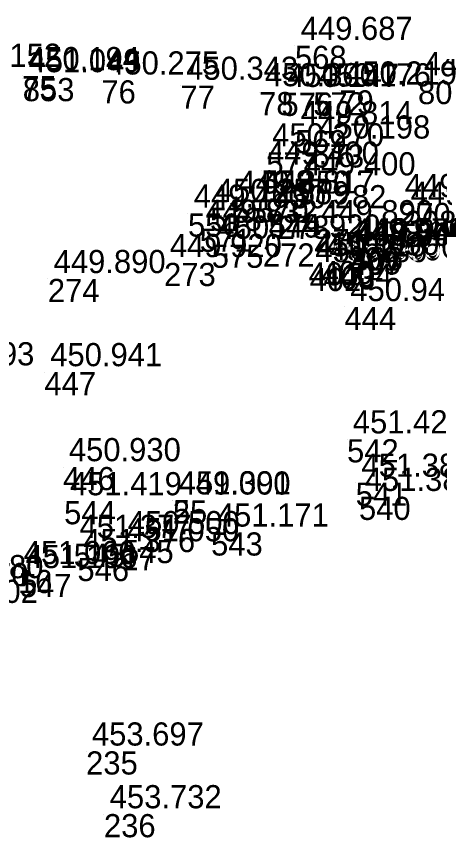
# Model space of a CAD drawing. Extents: x -874038 to -859694, y -1059487 to -1049069.
# Drawn here: x -863575.36 to -863553.44, y -1054954.47 to -1054911.95 of the extents above; entities that cross this region are included whole.
import ezdxf

# ---------------------------------------------------------------- set-up
doc = ezdxf.new("R2010")
doc.units = 0
doc.layers.add('Vrstva 60', color=7, linetype='Continuous')
doc.layers.add('Vrstva 61', color=7, linetype='Continuous')

msp = doc.modelspace()

# ---------------------------------------------------------------- linework, layer by layer
at = {"layer": 'Vrstva 60'}
for p, q in [((-863560.931, -1054913.464), (-863560.931, -1054913.464)), ((-863553.514, -1054914.69), (-863553.514, -1054914.69)), ((-863553.505, -1054914.739), (-863553.505, -1054914.739)), ((-863553.493, -1054914.646), (-863553.493, -1054914.646)), ((-863553.491, -1054914.652), (-863553.491, -1054914.652)), ((-863553.487, -1054914.751), (-863553.487, -1054914.751)), ((-863553.468, -1054914.918), (-863553.468, -1054914.918)), ((-863575.059, -1054915.031), (-863575.059, -1054915.031)), ((-863575.03, -1054915.136), (-863575.03, -1054915.136)), ((-863570.959, -1054915.255), (-863570.959, -1054915.255)), ((-863554.555, -1054915.289), (-863554.555, -1054915.289)), ((-863553.459, -1054915.187), (-863553.459, -1054915.187)), ((-863553.444, -1054915.197), (-863553.444, -1054915.197)), ((-863553.442, -1054915.197), (-863553.442, -1054915.197)), ((-863566.865, -1054915.53), (-863566.865, -1054915.53)), ((-863558.632, -1054915.775), (-863558.632, -1054915.775)), ((-863562.784, -1054915.862), (-863562.784, -1054915.862)), ((-863561.63, -1054915.899), (-863561.63, -1054915.899)), ((-863559.987, -1054915.873), (-863559.987, -1054915.873)), ((-863560.93, -1054917.832), (-863560.93, -1054917.832)), ((-863560.02, -1054918.572), (-863560.02, -1054918.572)), ((-863562.411, -1054918.981), (-863562.411, -1054918.981)), ((-863562.68, -1054919.92), (-863562.68, -1054919.92)), ((-863560.78, -1054920.48), (-863560.78, -1054920.48)), ((-863564.16, -1054921.43), (-863564.16, -1054921.43)), ((-863562.904, -1054921.416), (-863562.904, -1054921.416)), ((-863555.54, -1054921.6), (-863555.54, -1054921.6)), ((-863566.47, -1054922.15), (-863566.47, -1054922.15)), ((-863565.33, -1054921.854), (-863565.33, -1054921.854)), ((-863555.24, -1054922.01), (-863555.24, -1054922.01)), ((-863562.292, -1054922.183), (-863562.292, -1054922.183)), ((-863565.863, -1054922.936), (-863565.863, -1054922.936)), ((-863559.88, -1054922.96), (-863559.88, -1054922.96)), ((-863565.242, -1054923.765), (-863565.242, -1054923.765)), ((-863562.59, -1054923.7), (-863562.59, -1054923.7)), ((-863558.19, -1054923.9), (-863558.19, -1054923.9)), ((-863558.12, -1054924.11), (-863558.12, -1054924.11)), ((-863558.07, -1054924.13), (-863558.07, -1054924.13)), ((-863558, -1054923.9), (-863558, -1054923.9)), ((-863567.71, -1054924.71), (-863567.71, -1054924.71)), ((-863560.22, -1054924.68), (-863560.22, -1054924.68)), ((-863559.55, -1054924.61), (-863559.55, -1054924.61)), ((-863560.17, -1054924.97), (-863560.17, -1054924.97)), ((-863559.45, -1054924.88), (-863559.45, -1054924.88)), ((-863558.56, -1054924.76), (-863558.56, -1054924.76)), ((-863573.73, -1054925.54), (-863573.73, -1054925.54)), ((-863558.362, -1054926.99), (-863558.362, -1054926.99)), ((-863573.907, -1054930.361), (-863573.907, -1054930.361)), ((-863558.232, -1054933.842), (-863558.232, -1054933.842)), ((-863572.942, -1054935.281), (-863572.942, -1054935.281)), ((-863557.786, -1054936.086), (-863557.786, -1054936.086)), ((-863572.888, -1054937.046), (-863572.888, -1054937.046)), ((-863567.26, -1054937.01), (-863567.26, -1054937.01)), ((-863567.249, -1054936.997), (-863567.249, -1054936.997)), ((-863557.613, -1054936.822), (-863557.613, -1054936.822)), ((-863565.275, -1054938.667), (-863565.275, -1054938.667)), ((-863569.89, -1054939.06), (-863569.89, -1054939.06)), ((-863572.391, -1054939.255), (-863572.391, -1054939.255)), ((-863569.92, -1054939.43), (-863569.92, -1054939.43)), ((-863572.201, -1054939.988), (-863572.201, -1054939.988)), ((-863575.28, -1054940.61), (-863575.28, -1054940.61)), ((-863575.184, -1054940.818), (-863575.184, -1054940.818)), ((-863571.749, -1054950.007), (-863571.749, -1054950.007)), ((-863570.825, -1054953.255), (-863570.825, -1054953.255))]:
    msp.add_line(p, q, dxfattribs=at)

# ---------------------------------------------------------------- texts
for s, p in [('568', (-863560.931, -1054914.664)), ('75', (-863575.059, -1054916.231)), ('853', (-863575.03, -1054916.336)), ('76', (-863570.959, -1054916.455)), ('80', (-863554.555, -1054916.489)), ('77', (-863566.865, -1054916.73)), ('79', (-863558.632, -1054916.975)), ('78', (-863562.784, -1054917.062)), ('576', (-863561.63, -1054917.099)), ('572', (-863559.987, -1054917.073)), ('569', (-863560.93, -1054919.032)), ('573', (-863560.02, -1054919.772)), ('577', (-863562.411, -1054920.181)), ('558', (-863562.68, -1054921.12)), ('559', (-863560.78, -1054921.68)), ('557', (-863564.16, -1054922.63)), ('570', (-863562.904, -1054922.616)), ('270', (-863555.54, -1054922.8)), ('556', (-863566.47, -1054923.35)), ('578', (-863565.33, -1054923.054)), ('398', (-863555.24, -1054923.21)), ('574', (-863562.292, -1054923.383)), ('571', (-863565.863, -1054924.136)), ('271', (-863559.88, -1054924.16)), ('575', (-863565.242, -1054924.965)), ('272', (-863562.59, -1054924.9)), ('399', (-863558.19, -1054925.1)), ('405', (-863558.12, -1054925.31)), ('407', (-863558.07, -1054925.33)), ('406', (-863558, -1054925.1)), ('273', (-863567.71, -1054925.91)), ('401', (-863560.22, -1054925.88)), ('400', (-863559.55, -1054925.81)), ('402', (-863560.17, -1054926.17)), ('403', (-863559.45, -1054926.08)), ('404', (-863558.56, -1054925.96)), ('274', (-863573.73, -1054926.74)), ('444', (-863558.362, -1054928.19)), ('447', (-863573.907, -1054931.561)), ('542', (-863558.232, -1054935.042)), ('446', (-863572.942, -1054936.481)), ('541', (-863557.786, -1054937.286)), ('544', (-863572.888, -1054938.246)), ('5', (-863567.249, -1054938.197)), ('25', (-863567.26, -1054938.21)), ('540', (-863557.613, -1054938.022)), ('543', (-863565.275, -1054939.867)), ('545', (-863569.89, -1054940.26)), ('545', (-863572.391, -1054940.455)), ('17', (-863569.92, -1054940.63)), ('546', (-863572.201, -1054941.188)), ('16', (-863575.28, -1054941.81)), ('547', (-863575.184, -1054942.018)), ('235', (-863571.749, -1054951.207)), ('236', (-863570.825, -1054954.455))]:
    msp.add_text(s, height=1.2, dxfattribs=at).set_placement(p)
at = {"layer": 'Vrstva 61'}
for s, p in [('449.687', (-863560.631, -1054913.164)), ('450.152', (-863578.844, -1054914.557)), ('450.194', (-863574.759, -1054914.731)), ('451.049', (-863574.73, -1054914.836)), ('450.275', (-863570.659, -1054914.955)), ('450.343', (-863566.565, -1054915.23)), ('449.504', (-863554.255, -1054914.989)), ('450.300', (-863562.484, -1054915.562)), ('450.147', (-863561.33, -1054915.599)), ('450.176', (-863559.687, -1054915.573)), ('450.219', (-863558.332, -1054915.475)), ('449.814', (-863560.63, -1054917.532)), ('450.198', (-863559.72, -1054918.272)), ('450.270', (-863562.111, -1054918.681)), ('449.400', (-863562.38, -1054919.62)), ('449.400', (-863560.48, -1054920.18)), ('449.350', (-863563.86, -1054921.13)), ('449.817', (-863562.604, -1054921.116)), ('450.257', (-863565.03, -1054921.554)), ('449.940', (-863555.24, -1054921.3)), ('449.460', (-863566.17, -1054921.85)), ('450.282', (-863561.992, -1054921.883)), ('449.960', (-863554.94, -1054921.71)), ('449.832', (-863565.563, -1054922.636)), ('449.890', (-863559.58, -1054922.66)), ('450.273', (-863564.942, -1054923.465)), ('449.920', (-863562.29, -1054923.4)), ('449.970', (-863557.89, -1054923.6)), ('449.940', (-863557.82, -1054923.81)), ('449.940', (-863557.7, -1054923.6)), ('450.000', (-863557.77, -1054923.83)), ('449.920', (-863567.41, -1054924.41)), ('450.110', (-863559.92, -1054924.38)), ('450.090', (-863559.25, -1054924.31)), ('450.900', (-863559.15, -1054924.58)), ('450.850', (-863558.26, -1054924.46)), ('450.880', (-863559.87, -1054924.67)), ('449.890', (-863573.43, -1054925.24)), ('450.941', (-863558.062, -1054926.69)), ('450.793', (-863580.231, -1054930.018)), ('450.941', (-863573.607, -1054930.061)), ('451.424', (-863557.932, -1054933.542)), ('450.930', (-863572.642, -1054934.981)), ('451.388', (-863557.486, -1054935.786)), ('451.380', (-863557.313, -1054936.522)), ('451.419', (-863572.588, -1054936.746)), ('449.000', (-863566.96, -1054936.71)), ('451.391', (-863566.949, -1054936.697)), ('451.171', (-863564.975, -1054938.367)), ('451.377', (-863572.091, -1054938.955)), ('450.500', (-863569.59, -1054938.76)), ('451.050', (-863569.62, -1054939.13)), ('451.376', (-863571.901, -1054939.688)), ('451.060', (-863574.98, -1054940.31)), ('451.196', (-863574.884, -1054940.518)), ('450.380', (-863579.76, -1054941.04)), ('451.070', (-863580.53, -1054941.45)), ('450.902', (-863580.045, -1054942.32)), ('453.697', (-863571.449, -1054949.707)), ('453.732', (-863570.525, -1054952.955))]:
    msp.add_text(s, height=1.2, dxfattribs=at).set_placement(p)

doc.saveas('drawing.dxf')
